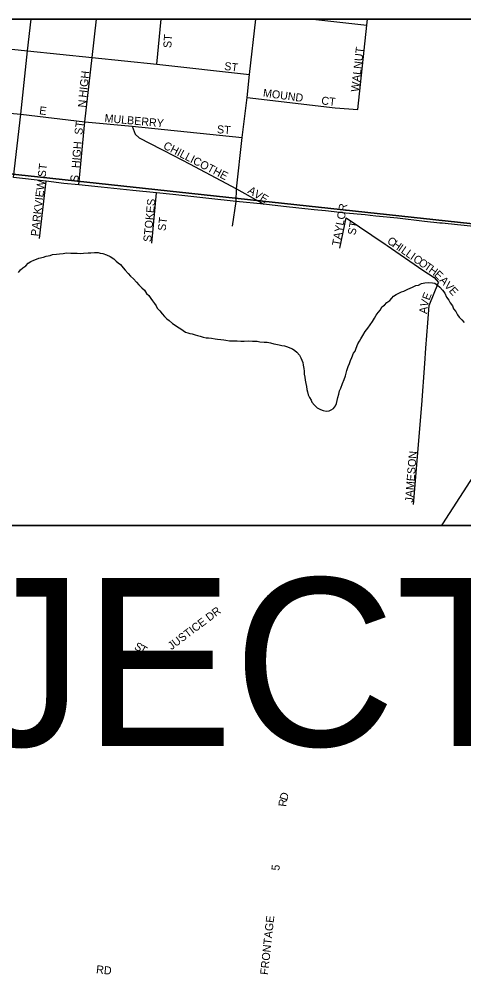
# Model space of a CAD drawing. Extents: x 0 to 34, y -4 to 22.
# Drawn here: x 6.01 to 6.381, y 20.103 to 20.9 of the extents above; entities that cross this region are included whole.
import ezdxf

# ---------------------------------------------------------------- set-up
doc = ezdxf.new("R2010")
doc.units = 0
for name, color, linetype in [('GM_X_City_Street', 7, 'Continuous'), ('GM_X_City_Street_Text', 7, 'Continuous'), ('GM_X_Corporation', 7, 'Continuous'), ('GM_X_Minor_River', 7, 'Continuous'), ('GM_X_Section', 7, 'Continuous'), ('GM_X_State_Route', 7, 'Continuous'), ('SH_Data', 7, 'Continuous'), ('SH_Text', 7, 'Continuous'), ('SN_P_Text', 7, 'Continuous')]:
    doc.layers.add(name, color=color, linetype=linetype)

msp = doc.modelspace()

# ---------------------------------------------------------------- linework, layer by layer
at = {"layer": 'GM_X_City_Street'}
for p, q in [((6.01666, 20.8737), (6.01958, 20.9)), ((6.1244, 20.8624), (6.12802, 20.9)), ((6.25466, 20.9), (6.29968, 20.8951))]:
    msp.add_line(p, q, dxfattribs=at)
for points in [[(6.06449, 20.8143), (6.07061, 20.86804), (6.07411, 20.9)], [(6.19056, 20.74803), (6.19099, 20.75859), (6.19567, 20.80126), (6.1997, 20.8346), (6.20169, 20.85381), (6.207, 20.9)], [(6.29217, 20.82457), (6.29968, 20.8951), (6.30023, 20.9)], [(5.90796, 20.88511), (5.96146, 20.8795), (6.01666, 20.8737), (6.07061, 20.86804), (6.1244, 20.8624), (6.20169, 20.85381)], [(6.00497, 20.76811), (6.01095, 20.82092), (6.01666, 20.8737)], [(6.1997, 20.8346), (6.2733, 20.82615), (6.29217, 20.82457)], [(5.95639, 20.82582), (5.95639, 20.82582), (6.01095, 20.82092)], [(6.01095, 20.82092), (6.06449, 20.8143), (6.104, 20.81094), (6.19567, 20.80126)], [(6.05941, 20.76199), (6.06449, 20.8143)], [(6.104, 20.81094), (6.10647, 20.80403), (6.10973, 20.80097), (6.12805, 20.79173)], [(6.12805, 20.79173), (6.13034, 20.79057), (6.1453, 20.78284)], [(6.1453, 20.78284), (6.15171, 20.77953), (6.19099, 20.75859), (6.21363, 20.74569)], [(6.02656, 20.7172), (6.03216, 20.76489)], [(6.1203, 20.71335), (6.12429, 20.75528)], [(6.18755, 20.72752), (6.19056, 20.74803)], [(6.27716, 20.70903), (6.28237, 20.73438)], [(6.28237, 20.73438), (6.31484, 20.71241)], [(6.31484, 20.71241), (6.31649, 20.71129), (6.34616, 20.69094), (6.35561, 20.68478), (6.35945, 20.68066)], [(6.34786, 20.613), (6.34876, 20.62585), (6.3504, 20.64695), (6.35169, 20.66148), (6.35945, 20.68066)], [(6.33848, 20.49553), (6.34547, 20.57871), (6.34786, 20.613)]]:
    msp.add_lwpolyline(points, dxfattribs=at)
at = {"layer": 'GM_X_Corporation'}
for points in [[(6.71482, 20.9), (4.7312, 20.9)], [(6.473, 20.0213), (5.54309, 20.0213), (5.54309, 20.47803), (6.6093, 20.47803)]]:
    msp.add_lwpolyline(points, dxfattribs=at)
at = {"layer": 'GM_X_Minor_River'}
for points in [[(6.00906, 20.68901), (6.01073, 20.6911), (6.01266, 20.69264), (6.01513, 20.69444), (6.01708, 20.69678), (6.01954, 20.69804), (6.02198, 20.69904), (6.02416, 20.70004), (6.02606, 20.70078), (6.03011, 20.70173), (6.03227, 20.70246), (6.03551, 20.70316), (6.03741, 20.70391), (6.0409, 20.70407), (6.04332, 20.70453), (6.04628, 20.7047), (6.04924, 20.70515), (6.05272, 20.70504), (6.05566, 20.70495), (6.05807, 20.70487), (6.06075, 20.70479), (6.06343, 20.70498), (6.06719, 20.70513), (6.06934, 20.70533), (6.07256, 20.7055), (6.0755, 20.70541), (6.07737, 20.70508), (6.0795, 20.70475), (6.08241, 20.70359), (6.08558, 20.70216), (6.08873, 20.70019), (6.09054, 20.69826), (6.09237, 20.69687), (6.0942, 20.69548), (6.09652, 20.69273), (6.09806, 20.69082), (6.10065, 20.68806), (6.10245, 20.68587), (6.10506, 20.68365), (6.10765, 20.6809), (6.10945, 20.67871), (6.11205, 20.67622), (6.11412, 20.67402), (6.11591, 20.67129), (6.11773, 20.66963), (6.11952, 20.66717), (6.1208, 20.66526), (6.1226, 20.66307), (6.12388, 20.66116), (6.12489, 20.65926), (6.12696, 20.65706), (6.12901, 20.65432), (6.13082, 20.65213), (6.13289, 20.65019), (6.13473, 20.6488), (6.13759, 20.64631), (6.13969, 20.6449), (6.14178, 20.6435), (6.14441, 20.64182), (6.1465, 20.64042), (6.14834, 20.63929), (6.1502, 20.6387), (6.15205, 20.63811), (6.15392, 20.63779), (6.15657, 20.6369), (6.15843, 20.63631), (6.16055, 20.63571), (6.16321, 20.6351), (6.1656, 20.63449), (6.16747, 20.63443), (6.17014, 20.63408), (6.17308, 20.63372), (6.17494, 20.6334), (6.17788, 20.63304), (6.18028, 20.6327), (6.18214, 20.63237), (6.18508, 20.63202), (6.18829, 20.63192), (6.1915, 20.63182), (6.19444, 20.63173)], [(6.19444, 20.63173), (6.19739, 20.63164), (6.20061, 20.6318), (6.20435, 20.63169), (6.2081, 20.63157), (6.2105, 20.63123), (6.21397, 20.63086), (6.21638, 20.63078), (6.21931, 20.63016), (6.22197, 20.62954), (6.22383, 20.62922), (6.22649, 20.6286), (6.22861, 20.628), (6.23101, 20.62766), (6.2334, 20.62705), (6.23552, 20.62619), (6.23763, 20.62532), (6.23946, 20.62393), (6.24129, 20.62253), (6.24335, 20.62007), (6.24462, 20.61789), (6.24535, 20.61573), (6.2461, 20.61384), (6.24656, 20.61168), (6.24701, 20.609), (6.2472, 20.60659), (6.24739, 20.60418), (6.24784, 20.60176), (6.24829, 20.59907), (6.24874, 20.59638), (6.24919, 20.59396), (6.24964, 20.59128), (6.25011, 20.58939), (6.25057, 20.58698), (6.25184, 20.5848), (6.25311, 20.58262), (6.25385, 20.58073), (6.25591, 20.57826), (6.25825, 20.57605), (6.26088, 20.57463), (6.26326, 20.57376), (6.26566, 20.57342), (6.26808, 20.57361), (6.26998, 20.57435), (6.2719, 20.57563), (6.27357, 20.57772), (6.27418, 20.57984), (6.27479, 20.58222), (6.27541, 20.58461), (6.27631, 20.58752), (6.27693, 20.59017), (6.27781, 20.59255), (6.27928, 20.59651), (6.28073, 20.59967), (6.2819, 20.60285), (6.28224, 20.60497), (6.28285, 20.60709), (6.28403, 20.61053), (6.28519, 20.61317), (6.28607, 20.61554), (6.28695, 20.61792), (6.28841, 20.62162), (6.28981, 20.62344), (6.29069, 20.62582), (6.29216, 20.62952), (6.29357, 20.63161), (6.29471, 20.63372), (6.29613, 20.63634), (6.29812, 20.63976), (6.30035, 20.64236), (6.30232, 20.64524), (6.30429, 20.64812), (6.30598, 20.65074), (6.30741, 20.65337), (6.30908, 20.65545), (6.31104, 20.6578), (6.31219, 20.66017), (6.31438, 20.6617), (6.31632, 20.66378), (6.31879, 20.66558), (6.32046, 20.66739), (6.32186, 20.66922), (6.32405, 20.67049), (6.32623, 20.67176), (6.32841, 20.67276), (6.3303, 20.67324), (6.33384, 20.675), (6.33574, 20.67574), (6.33765, 20.67675), (6.34037, 20.678), (6.34279, 20.67846), (6.34525, 20.67972), (6.34794, 20.68018), (6.3509, 20.68062), (6.35437, 20.68024), (6.35624, 20.67992), (6.35859, 20.67824), (6.36041, 20.67658), (6.36274, 20.67411), (6.36454, 20.67165), (6.36604, 20.66839)], [(6.36604, 20.66839), (6.36783, 20.66593), (6.36909, 20.66349), (6.37089, 20.66103), (6.37188, 20.6586), (6.37368, 20.6564), (6.3752, 20.65368), (6.37648, 20.65177), (6.37881, 20.6493), (6.38088, 20.64709)]]:
    msp.add_lwpolyline(points, dxfattribs=at)
at = {"layer": 'GM_X_Section'}
for points in [[(6.64773, 20.9), (5.95301, 20.9), (5.93966, 20.77778), (6.62746, 20.70359)], [(5.90509, 20.47803), (6.60508, 20.47803), (6.62746, 20.70359), (5.93966, 20.77778)]]:
    msp.add_lwpolyline(points, close=True, dxfattribs=at)
at = {"layer": 'GM_X_State_Route'}
for points in [[(6.30713, 20.73583), (6.30223, 20.7363), (6.2981, 20.7368), (6.28174, 20.73836), (6.26516, 20.74015), (6.25566, 20.74119), (6.23016, 20.74383), (6.21363, 20.74569), (6.19056, 20.74803), (6.16797, 20.75067), (6.1378, 20.75383), (6.12429, 20.75528), (6.10438, 20.75723), (6.07806, 20.75996), (6.05941, 20.76199), (6.04683, 20.76316), (6.03216, 20.76489), (6.00497, 20.76811)], [(6.36055, 20.73012), (6.34779, 20.73141), (6.32529, 20.73409), (6.30713, 20.73583)], [(6.44076, 20.72234), (6.42661, 20.72366), (6.40375, 20.72569), (6.38869, 20.72708), (6.37532, 20.72855), (6.36247, 20.72993), (6.36055, 20.73012)], [(6.36213, 20.47803), (6.36302, 20.47932), (6.38581, 20.51464), (6.40604, 20.54413), (6.41579, 20.55854), (6.43042, 20.58014)]]:
    msp.add_lwpolyline(points, dxfattribs=at)
at = {"layer": 'SH_Data'}
msp.add_line((2.1, 20.9), (8.9, 20.9), dxfattribs=at)
at = {"layer": 'SH_Text'}
msp.add_lwpolyline([(5.54309, 20.47803), (5.54309, 20.0213), (7.8251, 20.0213), (7.8251, 20.47803)], close=True, dxfattribs=at)
at = {"layer": 'SN_P_Text'}
msp.add_lwpolyline([(8.9, 14.1), (8.9, 20.9), (2.1, 20.9), (2.1, 14.1)], close=True, dxfattribs=at)

# ---------------------------------------------------------------- texts
at = {"layer": 'GM_X_City_Street_Text'}
for s, height, rotation, p in [('ST', 0.006667, 86.42535, (6.13649, 20.8758)), ('WALNUT', 0.006667, 83.34533, (6.29284, 20.83904)), ('ST', 0.006667, 352.88003, (6.18043, 20.85774)), ('HIGH', 0.006667, 83.48371, (6.0658, 20.83434)), ('MOUND', 0.006667, 352.33351, (6.2127, 20.83544)), ('N', 0.00667, 84.29157, (6.06521, 20.82611)), ('CT', 0.006667, 353.66381, (6.26137, 20.82899)), ('E', 0.00667, 352.87835, (6.02613, 20.82078)), ('MULBERRY', 0.006667, 354.8048, (6.08068, 20.81433)), ('ST', 0.006667, 82.87834, (6.06228, 20.80326)), ('ST', 0.006667, 356.42537, (6.17448, 20.80495)), ('HIGH', 0.006667, 85.09736, (6.05993, 20.77564)), ('CHILLICOTHE', 0.0066667, 332.88025, (6.12927, 20.79246)), ('PARKVIEW ST', 0.0066667, 83.25594, (6.02591, 20.71877)), ('S', 0.00667, 82.8817, (6.05876, 20.76395)), ('AVE', 0.006667, 329.03882, (6.19969, 20.75549)), ('STOKES', 0.006667, 84.50671, (6.11977, 20.71405)), ('TAYLOR', 0.006667, 79.69689, (6.27701, 20.71063)), ('ST', 0.006667, 82.87834, (6.13174, 20.72323)), ('ST', 0.006667, 79.38528, (6.29004, 20.71968)), ('C', 0.00667, 325.13132, (6.31592, 20.71379)), ('H', 0.00667, 325.12793, (6.32025, 20.71077)), ('I', 0.00667, 325.13337, (6.32507, 20.70742)), ('L', 0.00667, 325.13554, (6.32747, 20.70574)), ('L', 0.00667, 325.13554, (6.33132, 20.70306)), ('I', 0.00667, 325.09751, (6.33518, 20.70037)), ('C', 0.00667, 325.14719, (6.33759, 20.69869)), ('O', 0.00667, 325.12793, (6.34192, 20.69567)), ('T', 0.00667, 325.13554, (6.34673, 20.69232)), ('H', 0.00667, 324.48519, (6.35057, 20.68965)), ('E', 0.00667, 317.164, (6.35517, 20.68638)), ('A', 0.00667, 312.09283, (6.35969, 20.682)), ('V', 0.00667, 311.96935, (6.36362, 20.67765)), ('E', 0.00667, 68.60946, (6.35165, 20.66519)), ('E', 0.00667, 312.00209, (6.36755, 20.67329)), ('V', 0.00667, 75.05731, (6.3502, 20.65971)), ('A', 0.00667, 84.96587, (6.34974, 20.65417)), ('JAMESON', 0.006667, 85.53182, (6.33801, 20.49696)), ('JUSTICE DR', 0.006667, 37.01808, (6.13669, 20.37408)), ('S', 0.00667, 331.2718, (6.10509, 20.37541)), ('T', 0.00667, 329.35021, (6.10916, 20.37318)), ('R', 0.00667, 83.06173, (6.2324, 20.24346)), ('D', 0.00667, 73.21702, (6.23298, 20.24841)), ('5', 0.00667, 83.29314, (6.22655, 20.19019)), ('FRONTAGE', 0.006667, 83.83037, (6.21716, 20.10335)), ('RD', 0.006667, 353.99459, (6.07363, 20.10504))]:
    msp.add_text(s, height=height, rotation=rotation, dxfattribs=at).set_placement(p)
at = {"layer": 'SH_Text'}
msp.add_text('PROJECT LOCATION 3', height=0.14, dxfattribs=at).set_placement((5.5642, 20.29422))

doc.saveas('drawing.dxf')
